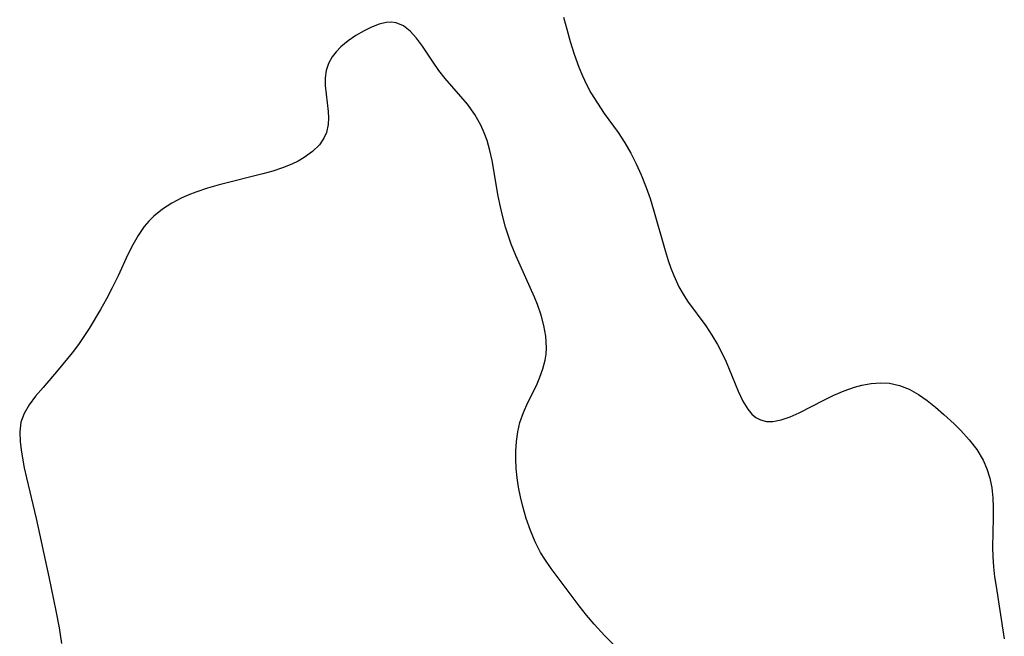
# Model space of a CAD drawing. Header units: metres. Extents: x 1073367 to 1082519, y 1569854 to 1574957.
# Tile 444 of 656: x 1077704 to 1077845, y 1571882 to 1571971. Entities that reach past the tile are written whole.
import ezdxf

# ---------------------------------------------------------------- set-up
doc = ezdxf.new("R2010")
doc.units = ezdxf.units.M
doc.layers.add('CGG_CurvaNivelLidar_v1', color=253, linetype='Continuous', lineweight=30)

msp = doc.modelspace()

# ---------------------------------------------------------------- linework, layer by layer
at = {"layer": 'CGG_CurvaNivelLidar_v1'}
for p, q in [((1077781.5143, 1571970.9265, 69.5), (1077781.9657, 1571969.1851, 69.5)), ((1077752.9732, 1571968.9807, 69.5), (1077751.7958, 1571968.2984, 69.5)), ((1077754.0374, 1571969.5039, 69.5), (1077752.9732, 1571968.9807, 69.5)), ((1077755.091, 1571969.91, 69.5), (1077754.0374, 1571969.5039, 69.5)), ((1077756.1196, 1571970.1555, 69.5), (1077755.091, 1571969.91, 69.5)), ((1077756.8486, 1571970.2039, 69.5), (1077756.1196, 1571970.1555, 69.5)), ((1077757.5488, 1571970.1156, 69.5), (1077756.8486, 1571970.2039, 69.5)), ((1077758.5941, 1571969.6641, 69.5), (1077757.5488, 1571970.1156, 69.5)), ((1077759.5634, 1571968.9017, 69.5), (1077758.5941, 1571969.6641, 69.5)), ((1077781.9657, 1571969.1851, 69.5), (1077782.4627, 1571967.4569, 69.5)), ((1077751.7958, 1571968.2984, 69.5), (1077750.665, 1571967.5241, 69.5)), ((1077760.4701, 1571967.9126, 69.5), (1077759.5634, 1571968.9017, 69.5)), ((1077761.3246, 1571966.7649, 69.5), (1077760.4701, 1571967.9126, 69.5)), ((1077749.6259, 1571966.6582, 69.5), (1077748.9613, 1571965.9737, 69.5)), ((1077750.665, 1571967.5241, 69.5), (1077749.6259, 1571966.6582, 69.5)), ((1077762.8277, 1571964.4802, 69.5), (1077761.3246, 1571966.7649, 69.5)), ((1077782.4627, 1571967.4569, 69.5), (1077783.0466, 1571965.6018, 69.5)), ((1077748.3903, 1571965.2372, 69.5), (1077747.8623, 1571964.2969, 69.5)), ((1077748.9613, 1571965.9737, 69.5), (1077748.3903, 1571965.2372, 69.5)), ((1077783.0466, 1571965.6018, 69.5), (1077783.6986, 1571963.7791, 69.5)), ((1077747.8623, 1571964.2969, 69.5), (1077747.5223, 1571963.2943, 69.5)), ((1077763.6636, 1571963.3087, 69.5), (1077762.8277, 1571964.4802, 69.5)), ((1077783.6986, 1571963.7791, 69.5), (1077784.2198, 1571962.5127, 69.5)), ((1077747.5223, 1571963.2943, 69.5), (1077747.3839, 1571962.2373, 69.5)), ((1077747.3839, 1571962.2373, 69.5), (1077747.397, 1571961.1407, 69.5)), ((1077764.563, 1571962.1552, 69.5), (1077763.6636, 1571963.3087, 69.5)), ((1077767.7574, 1571958.4569, 69.5), (1077764.563, 1571962.1552, 69.5)), ((1077784.2198, 1571962.5127, 69.5), (1077784.797, 1571961.2765, 69.5)), ((1077747.397, 1571961.1407, 69.5), (1077747.8009, 1571957.4339, 69.5)), ((1077784.797, 1571961.2765, 69.5), (1077785.4373, 1571960.0766, 69.5)), ((1077785.4373, 1571960.0766, 69.5), (1077786.3602, 1571958.5868, 69.5)), ((1077768.7954, 1571957.0027, 69.5), (1077767.7574, 1571958.4569, 69.5)), ((1077786.3602, 1571958.5868, 69.5), (1077787.3577, 1571957.1429, 69.5)), ((1077747.8009, 1571957.4339, 69.5), (1077747.8504, 1571956.4819, 69.5)), ((1077747.8504, 1571956.4819, 69.5), (1077747.8079, 1571955.5527, 69.5)), ((1077769.6824, 1571955.434, 69.5), (1077768.7954, 1571957.0027, 69.5)), ((1077787.3577, 1571957.1429, 69.5), (1077789.3269, 1571954.4064, 69.5)), ((1077747.8079, 1571955.5527, 69.5), (1077747.5585, 1571954.4056, 69.5)), ((1077770.1629, 1571954.3564, 69.5), (1077769.6824, 1571955.434, 69.5)), ((1077747.196, 1571953.5768, 69.5), (1077746.5696, 1571952.6518, 69.5)), ((1077747.5585, 1571954.4056, 69.5), (1077747.196, 1571953.5768, 69.5)), ((1077770.5672, 1571953.2386, 69.5), (1077770.1629, 1571954.3564, 69.5)), ((1077789.3269, 1571954.4064, 69.5), (1077790.2864, 1571952.9348, 69.5)), ((1077746.5696, 1571952.6518, 69.5), (1077745.5821, 1571951.674, 69.5)), ((1077770.9624, 1571951.8405, 69.5), (1077770.5672, 1571953.2386, 69.5)), ((1077790.2864, 1571952.9348, 69.5), (1077791.1469, 1571951.4465, 69.5)), ((1077744.3897, 1571950.819, 69.5), (1077743.5241, 1571950.3182, 69.5)), ((1077745.5821, 1571951.674, 69.5), (1077744.3897, 1571950.819, 69.5)), ((1077771.2816, 1571950.4056, 69.5), (1077770.9624, 1571951.8405, 69.5)), ((1077791.1469, 1571951.4465, 69.5), (1077791.9352, 1571949.9104, 69.5)), ((1077741.2815, 1571949.3397, 69.5), (1077739.8912, 1571948.8858, 69.5)), ((1077742.5999, 1571949.8659, 69.5), (1077741.2815, 1571949.3397, 69.5)), ((1077743.5241, 1571950.3182, 69.5), (1077742.5999, 1571949.8659, 69.5)), ((1077772.1786, 1571945.2748, 69.5), (1077771.2816, 1571950.4056, 69.5)), ((1077791.9352, 1571949.9104, 69.5), (1077792.6516, 1571948.3325, 69.5)), ((1077738.4491, 1571948.4815, 69.5), (1077732.2083, 1571946.9135, 69.5)), ((1077739.8912, 1571948.8858, 69.5), (1077738.4491, 1571948.4815, 69.5)), ((1077792.6516, 1571948.3325, 69.5), (1077793.3648, 1571946.5235, 69.5)), ((1077730.5151, 1571946.4241, 69.5), (1077728.8604, 1571945.8679, 69.5)), ((1077732.2083, 1571946.9135, 69.5), (1077730.5151, 1571946.4241, 69.5)), ((1077793.3648, 1571946.5235, 69.5), (1077793.9153, 1571944.9359, 69.5)), ((1077726.8504, 1571945.0268, 69.5), (1077725.4103, 1571944.2726, 69.5)), ((1077727.8414, 1571945.468, 69.5), (1077726.8504, 1571945.0268, 69.5)), ((1077728.8604, 1571945.8679, 69.5), (1077727.8414, 1571945.468, 69.5)), ((1077772.4733, 1571943.7759, 69.5), (1077772.1786, 1571945.2748, 69.5)), ((1077725.4103, 1571944.2726, 69.5), (1077724.0639, 1571943.4077, 69.5)), ((1077772.8215, 1571942.3029, 69.5), (1077772.4733, 1571943.7759, 69.5)), ((1077793.9153, 1571944.9359, 69.5), (1077794.42, 1571943.3299, 69.5)), ((1077722.8351, 1571942.4164, 69.5), (1077722.1166, 1571941.7003, 69.5)), ((1077724.0639, 1571943.4077, 69.5), (1077722.8351, 1571942.4164, 69.5)), ((1077773.2261, 1571940.8445, 69.5), (1077772.8215, 1571942.3029, 69.5)), ((1077794.42, 1571943.3299, 69.5), (1077796.0848, 1571937.478, 69.5)), ((1077721.4614, 1571940.9257, 69.5), (1077720.5982, 1571939.6721, 69.5)), ((1077722.1166, 1571941.7003, 69.5), (1077721.4614, 1571940.9257, 69.5)), ((1077773.6829, 1571939.4037, 69.5), (1077773.2261, 1571940.8445, 69.5)), ((1077720.5982, 1571939.6721, 69.5), (1077719.8373, 1571938.3273, 69.5)), ((1077774.0355, 1571938.4037, 69.5), (1077773.6829, 1571939.4037, 69.5)), ((1077719.8373, 1571938.3273, 69.5), (1077719.1391, 1571936.9196, 69.5)), ((1077774.6828, 1571936.7731, 69.5), (1077774.0355, 1571938.4037, 69.5)), ((1077719.1391, 1571936.9196, 69.5), (1077717.7146, 1571933.8478, 69.5)), ((1077777.3452, 1571930.7994, 69.5), (1077774.6828, 1571936.7731, 69.5)), ((1077796.0848, 1571937.478, 69.5), (1077796.5181, 1571936.0836, 69.5)), ((1077796.5181, 1571936.0836, 69.5), (1077796.8973, 1571934.9782, 69.5)), ((1077717.7146, 1571933.8478, 69.5), (1077716.8758, 1571932.1439, 69.5)), ((1077796.8973, 1571934.9782, 69.5), (1077797.3117, 1571933.8968, 69.5)), ((1077797.3117, 1571933.8968, 69.5), (1077798.0369, 1571932.3068, 69.5)), ((1077798.0369, 1571932.3068, 69.5), (1077798.6256, 1571931.2572, 69.5)), ((1077716.8758, 1571932.1439, 69.5), (1077716.0553, 1571930.5805, 69.5)), ((1077798.6256, 1571931.2572, 69.5), (1077799.2765, 1571930.2475, 69.5)), ((1077716.0553, 1571930.5805, 69.5), (1077715.1955, 1571929.0313, 69.5)), ((1077777.7807, 1571929.7481, 69.5), (1077777.3452, 1571930.7994, 69.5)), ((1077778.3048, 1571928.2553, 69.5), (1077777.7807, 1571929.7481, 69.5)), ((1077799.2765, 1571930.2475, 69.5), (1077801.8849, 1571926.6947, 69.5)), ((1077715.1955, 1571929.0313, 69.5), (1077713.5749, 1571926.3246, 69.5)), ((1077778.7093, 1571926.7521, 69.5), (1077778.3048, 1571928.2553, 69.5)), ((1077778.9757, 1571925.2495, 69.5), (1077778.7093, 1571926.7521, 69.5)), ((1077801.8849, 1571926.6947, 69.5), (1077802.7583, 1571925.3854, 69.5)), ((1077713.5749, 1571926.3246, 69.5), (1077712.8249, 1571925.1684, 69.5)), ((1077802.7583, 1571925.3854, 69.5), (1077803.5639, 1571924.0313, 69.5)), ((1077712.0443, 1571924.0388, 69.5), (1077711.1399, 1571922.8232, 69.5)), ((1077712.8249, 1571925.1684, 69.5), (1077712.0443, 1571924.0388, 69.5)), ((1077779.0701, 1571923.5683, 69.5), (1077778.9757, 1571925.2495, 69.5)), ((1077803.5639, 1571924.0313, 69.5), (1077804.2921, 1571922.641, 69.5)), ((1077711.1399, 1571922.8232, 69.5), (1077709.1591, 1571920.3902, 69.5)), ((1077778.8649, 1571921.7791, 69.5), (1077779.0064, 1571922.6706, 69.5)), ((1077779.0064, 1571922.6706, 69.5), (1077779.0701, 1571923.5683, 69.5)), ((1077804.2921, 1571922.641, 69.5), (1077804.7937, 1571921.5562, 69.5)), ((1077778.5543, 1571920.5512, 69.5), (1077778.8649, 1571921.7791, 69.5)), ((1077804.7937, 1571921.5562, 69.5), (1077806.5142, 1571917.3327, 69.5)), ((1077709.1591, 1571920.3902, 69.5), (1077706.9759, 1571917.8818, 69.5)), ((1077778.135, 1571919.3444, 69.5), (1077778.5543, 1571920.5512, 69.5)), ((1077777.6297, 1571918.1632, 69.5), (1077778.135, 1571919.3444, 69.5)), ((1077823.2037, 1571917.9266, 69.5), (1077824.2333, 1571918.2014, 69.5)), ((1077824.2333, 1571918.2014, 69.5), (1077825.5747, 1571918.4501, 69.5)), ((1077825.5747, 1571918.4501, 69.5), (1077826.9049, 1571918.5531, 69.5)), ((1077826.9049, 1571918.5531, 69.5), (1077828.2122, 1571918.4791, 69.5)), ((1077828.2122, 1571918.4791, 69.5), (1077829.637, 1571918.1564, 69.5)), ((1077706.9759, 1571917.8818, 69.5), (1077705.9102, 1571916.6115, 69.5)), ((1077776.4261, 1571915.7317, 69.5), (1077777.6297, 1571918.1632, 69.5)), ((1077806.5142, 1571917.3327, 69.5), (1077807.1744, 1571915.9205, 69.5)), ((1077820.2293, 1571916.7808, 69.5), (1077821.7054, 1571917.407, 69.5)), ((1077821.7054, 1571917.407, 69.5), (1077823.2037, 1571917.9266, 69.5)), ((1077829.637, 1571918.1564, 69.5), (1077831.0144, 1571917.613, 69.5)), ((1077831.0144, 1571917.613, 69.5), (1077832.3393, 1571916.8876, 69.5)), ((1077832.3393, 1571916.8876, 69.5), (1077833.5934, 1571916.0239, 69.5)), ((1077705.0125, 1571915.4021, 69.5), (1077704.2893, 1571914.1686, 69.5)), ((1077705.9102, 1571916.6115, 69.5), (1077705.0125, 1571915.4021, 69.5)), ((1077775.7928, 1571914.3129, 69.5), (1077776.4261, 1571915.7317, 69.5)), ((1077807.1744, 1571915.9205, 69.5), (1077807.8881, 1571914.7481, 69.5)), ((1077815.2694, 1571914.2351, 69.5), (1077818.7845, 1571916.0822, 69.5)), ((1077818.7845, 1571916.0822, 69.5), (1077820.2293, 1571916.7808, 69.5)), ((1077833.5934, 1571916.0239, 69.5), (1077834.8066, 1571915.0558, 69.5)), ((1077704.2893, 1571914.1686, 69.5), (1077703.8129, 1571912.886, 69.5)), ((1077775.28, 1571912.8406, 69.5), (1077775.7928, 1571914.3129, 69.5)), ((1077807.8881, 1571914.7481, 69.5), (1077808.4855, 1571914.0442, 69.5)), ((1077808.4855, 1571914.0442, 69.5), (1077809.0768, 1571913.5606, 69.5)), ((1077813.9625, 1571913.6523, 69.5), (1077815.2694, 1571914.2351, 69.5)), ((1077834.8066, 1571915.0558, 69.5), (1077835.9943, 1571914.0221, 69.5)), ((1077835.9943, 1571914.0221, 69.5), (1077837.4721, 1571912.6579, 69.5)), ((1077703.8129, 1571912.886, 69.5), (1077703.6355, 1571911.5294, 69.5)), ((1077774.9693, 1571911.51, 69.5), (1077775.28, 1571912.8406, 69.5)), ((1077809.0768, 1571913.5606, 69.5), (1077809.7361, 1571913.2186, 69.5)), ((1077809.7361, 1571913.2186, 69.5), (1077810.57, 1571913.0188, 69.5)), ((1077810.57, 1571913.0188, 69.5), (1077811.4709, 1571913.0066, 69.5)), ((1077811.4709, 1571913.0066, 69.5), (1077812.6899, 1571913.2255, 69.5)), ((1077812.6899, 1571913.2255, 69.5), (1077813.9625, 1571913.6523, 69.5)), ((1077837.4721, 1571912.6579, 69.5), (1077838.4134, 1571911.7256, 69.5)), ((1077703.6355, 1571911.5294, 69.5), (1077703.6885, 1571910.103, 69.5)), ((1077774.7776, 1571910.1422, 69.5), (1077774.9693, 1571911.51, 69.5)), ((1077838.4134, 1571911.7256, 69.5), (1077839.6192, 1571910.3951, 69.5)), ((1077703.6885, 1571910.103, 69.5), (1077703.8808, 1571908.6101, 69.5)), ((1077774.6897, 1571908.7473, 69.5), (1077774.7776, 1571910.1422, 69.5)), ((1077839.6192, 1571910.3951, 69.5), (1077840.6968, 1571908.9862, 69.5)), ((1077703.8808, 1571908.6101, 69.5), (1077704.2903, 1571906.3414, 69.5)), ((1077774.6859, 1571907.6405, 69.5), (1077774.6897, 1571908.7473, 69.5)), ((1077840.6968, 1571908.9862, 69.5), (1077841.5963, 1571907.4833, 69.5)), ((1077774.7488, 1571906.2865, 69.5), (1077774.6859, 1571907.6405, 69.5)), ((1077841.5963, 1571907.4833, 69.5), (1077842.153, 1571906.2064, 69.5)), ((1077704.2903, 1571906.3414, 69.5), (1077704.602, 1571904.9152, 69.5)), ((1077774.8817, 1571904.9282, 69.5), (1077774.7488, 1571906.2865, 69.5)), ((1077842.153, 1571906.2064, 69.5), (1077842.5681, 1571904.8712, 69.5)), ((1077704.602, 1571904.9152, 69.5), (1077706.0009, 1571899.1223, 69.5)), ((1077775.0846, 1571903.5722, 69.5), (1077774.8817, 1571904.9282, 69.5)), ((1077842.5681, 1571904.8712, 69.5), (1077842.847, 1571903.491, 69.5)), ((1077775.3608, 1571902.2044, 69.5), (1077775.0846, 1571903.5722, 69.5)), ((1077842.847, 1571903.491, 69.5), (1077842.9958, 1571902.0892, 69.5)), ((1077775.6926, 1571900.8462, 69.5), (1077775.3608, 1571902.2044, 69.5)), ((1077842.9958, 1571902.0892, 69.5), (1077843.0495, 1571900.6619, 69.5)), ((1077776.1863, 1571899.1032, 69.5), (1077775.6926, 1571900.8462, 69.5)), ((1077843.0495, 1571900.6619, 69.5), (1077843.043, 1571899.2158, 69.5)), ((1077706.0009, 1571899.1223, 69.5), (1077707.8316, 1571890.7424, 69.5)), ((1077776.7628, 1571897.3949, 69.5), (1077776.1863, 1571899.1032, 69.5)), ((1077843.043, 1571899.2158, 69.5), (1077842.9621, 1571894.9768, 69.5)), ((1077777.4476, 1571895.7416, 69.5), (1077776.7628, 1571897.3949, 69.5)), ((1077778.2275, 1571894.2419, 69.5), (1077777.4476, 1571895.7416, 69.5)), ((1077778.8345, 1571893.2675, 69.5), (1077778.2275, 1571894.2419, 69.5)), ((1077842.9621, 1571894.9768, 69.5), (1077842.995, 1571893.6262, 69.5)), ((1077779.7594, 1571891.9239, 69.5), (1077778.8345, 1571893.2675, 69.5)), ((1077842.995, 1571893.6262, 69.5), (1077843.0942, 1571892.1984, 69.5)), ((1077783.7765, 1571886.5903, 69.5), (1077779.7594, 1571891.9239, 69.5)), ((1077843.0942, 1571892.1984, 69.5), (1077843.2503, 1571890.7703, 69.5)), ((1077707.8316, 1571890.7424, 69.5), (1077708.8264, 1571885.8768, 69.5)), ((1077843.2503, 1571890.7703, 69.5), (1077843.4482, 1571889.3429, 69.5)), ((1077843.4482, 1571889.3429, 69.5), (1077844.6376, 1571881.8617, 69.5)), ((1077708.8264, 1571885.8768, 69.5), (1077709.2777, 1571883.4501, 69.5)), ((1077784.8071, 1571885.2526, 69.5), (1077783.7765, 1571886.5903, 69.5)), ((1077785.8802, 1571883.9513, 69.5), (1077784.8071, 1571885.2526, 69.5)), ((1077709.2777, 1571883.4501, 69.5), (1077709.6201, 1571881.2151, 69.5)), ((1077787.3862, 1571882.3289, 69.5), (1077785.8802, 1571883.9513, 69.5)), ((1077788.6799, 1571881.0664, 69.5), (1077787.3862, 1571882.3289, 69.5))]:
    msp.add_line(p, q, dxfattribs=at)

doc.saveas('drawing.dxf')
